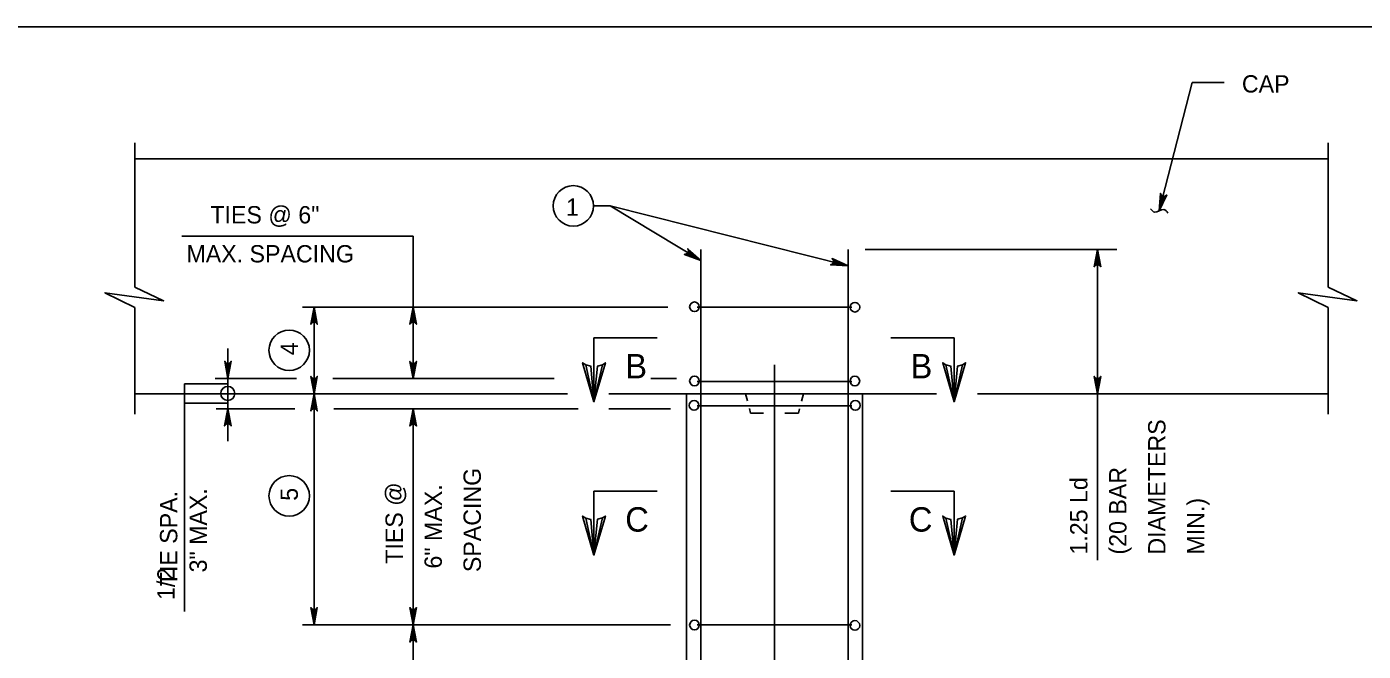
# Model space of a CAD drawing. Extents: x 646165 to 651486, y 296916 to 299292.
# Drawn here: x 648338.9 to 648570.2, y 297981.1 to 298089.3 of the extents above; entities that cross this region are included whole.
import ezdxf

# ---------------------------------------------------------------- set-up
doc = ezdxf.new("R2010")
doc.units = 0
for name, color, linetype in [('1', 7, 'Continuous'), ('2', 7, 'Continuous'), ('50', 7, 'Continuous'), ('51', 7, 'Continuous'), ('52', 7, 'Continuous'), ('53', 7, 'Continuous'), ('54', 7, 'Continuous'), ('57', 7, 'Continuous')]:
    doc.layers.add(name, color=color, linetype=linetype)

msp = doc.modelspace()

# ---------------------------------------------------------------- linework, layer by layer
at = {"layer": '1'}
for p, q in [((648437.03, 298035.4), (648447.96, 298035.4)), ((648437.03, 298024.33), (648437.03, 298035.4)), ((648499.35, 298035.4), (648488.43, 298035.4)), ((648499.35, 298024.33), (648499.35, 298035.4)), ((648437.03, 297997.8), (648437.03, 298008.86)), ((648437.03, 298008.86), (648447.96, 298008.86)), ((648499.35, 298008.86), (648488.43, 298008.86)), ((648499.35, 297997.8), (648499.35, 298008.86))]:
    msp.add_line(p, q, dxfattribs=at)
for points in [[(648438.51, 298030.75), (648437.66, 298030.51), (648437.03, 298024.33), (648438.51, 298030.75), (648439.02, 298031.08), (648437.03, 298024.33), (648436.48, 298030.5), (648435.64, 298030.73), (648437.03, 298024.33), (648435.08, 298031.08), (648435.64, 298030.73)], [(648500.82, 298030.75), (648499.97, 298030.51), (648499.35, 298024.33), (648500.82, 298030.75), (648501.34, 298031.08), (648499.35, 298024.33), (648498.79, 298030.5), (648497.96, 298030.73), (648499.35, 298024.33), (648497.4, 298031.08), (648497.96, 298030.73)], [(648438.51, 298004.22), (648437.66, 298003.98), (648437.03, 297997.8), (648438.51, 298004.22), (648439.02, 298004.55), (648437.03, 297997.8), (648436.48, 298003.97), (648435.64, 298004.2), (648437.03, 297997.8), (648435.08, 298004.55), (648435.64, 298004.2)], [(648500.82, 298004.22), (648499.97, 298003.98), (648499.35, 297997.8), (648500.82, 298004.22), (648501.34, 298004.55), (648499.35, 297997.8), (648498.79, 298003.97), (648497.96, 298004.2), (648499.35, 297997.8), (648497.4, 298004.55), (648497.96, 298004.2)]]:
    msp.add_lwpolyline(points, dxfattribs=at)
at = {"layer": '2'}
msp.add_line((648147.59, 298089.25), (648933.59, 298089.25), dxfattribs=at)
at = {"layer": '50'}
msp.add_line((648468.28, 298030.72), (648468.28, 297849.57), dxfattribs=at)
at = {"layer": '51'}
for p, q in [((648357.61, 298066.39), (648564.12, 298066.39)), ((648357.61, 298025.72), (648432.45, 298025.72)), ((648439.6, 298025.72), (648496.31, 298025.72)), ((648453.04, 298025.72), (648453.04, 297854.57)), ((648463.28, 298025.72), (648463.6, 298024.47)), ((648473.28, 298025.72), (648472.95, 298024.44)), ((648483.51, 298025.72), (648483.51, 297854.57)), ((648503.39, 298025.72), (648564.12, 298025.72)), ((648463.93, 298023.17), (648464.14, 298022.38)), ((648472.6, 298023.1), (648472.41, 298022.38))]:
    msp.add_line(p, q, dxfattribs=at)
at = {"layer": '52'}
for p, q in [((648540.54, 298079.62), (648534.88, 298057.38)), ((648540.54, 298079.62), (648546.12, 298079.62)), ((648357.61, 298069.14), (648357.61, 298044.17)), ((648564.12, 298069.14), (648564.12, 298044.17)), ((648436.97, 298058.24), (648439.82, 298058.24)), ((648439.82, 298058.24), (648481.01, 298047.84)), ((648439.82, 298058.24), (648455.54, 298048.8)), ((648365.71, 298053.02), (648405.75, 298053.02)), ((648405.75, 298053.02), (648405.75, 298028.34)), ((648483.96, 298050.68), (648527.53, 298050.68)), ((648524.17, 298050.68), (648524.17, 297996.93)), ((648357.61, 298040.65), (648357.61, 298022.16)), ((648386.6, 298040.72), (648449.84, 298040.72)), ((648388.61, 298040.72), (648388.61, 297985.72)), ((648564.12, 298040.65), (648564.12, 298022.16)), ((648373.69, 298033.58), (648373.69, 298017.52)), ((648366.18, 298027.43), (648373.69, 298027.43)), ((648366.18, 298027.43), (648366.18, 297988.05)), ((648371.51, 298028.34), (648385.59, 298028.34)), ((648391.86, 298028.34), (648430.16, 298028.34)), ((648446.88, 298028.34), (648451.35, 298028.34)), ((648366.18, 298024.09), (648373.69, 298024.09)), ((648371.66, 298023.11), (648385.29, 298023.11)), ((648392.01, 298023.11), (648434.28, 298023.11)), ((648405.75, 298023.11), (648405.75, 297857.18)), ((648439.6, 298023.11), (648450.31, 298023.11)), ((648386.6, 297985.72), (648450.31, 297985.72))]:
    msp.add_line(p, q, dxfattribs=at)
for points in [[(648534.88, 298057.38), (648535.07, 298060.41), (648535.12, 298060.28), (648535.17, 298060.15), (648535.25, 298060.07), (648535.34, 298059.99), (648535.43, 298059.94), (648535.52, 298059.9), (648535.62, 298059.89), (648535.72, 298059.89), (648535.84, 298059.92), (648535.95, 298059.95), (648536.05, 298060.04), (648536.16, 298060.14), (648534.88, 298057.38), (648536.05, 298060.04), (648535.95, 298059.95), (648534.88, 298057.38), (648535.84, 298059.92), (648535.72, 298059.89), (648534.88, 298057.38), (648535.62, 298059.89), (648535.52, 298059.9), (648534.88, 298057.38), (648535.43, 298059.94), (648535.34, 298059.99), (648534.88, 298057.38), (648535.25, 298060.07), (648535.17, 298060.15), (648534.88, 298057.38), (648535.12, 298060.28)], [(648455.54, 298048.8), (648452.7, 298049.85), (648452.84, 298049.86), (648452.98, 298049.87), (648453.08, 298049.93), (648453.18, 298049.98), (648453.25, 298050.06), (648453.31, 298050.14), (648453.35, 298050.23), (648453.39, 298050.33), (648453.39, 298050.44), (648453.39, 298050.56), (648453.33, 298050.69), (648453.27, 298050.81), (648455.54, 298048.8), (648453.33, 298050.69), (648453.39, 298050.56), (648455.54, 298048.8), (648453.39, 298050.44), (648453.39, 298050.33), (648455.54, 298048.8), (648453.35, 298050.23), (648453.31, 298050.14), (648455.54, 298048.8), (648453.25, 298050.06), (648453.18, 298049.98), (648455.54, 298048.8), (648453.08, 298049.93), (648452.98, 298049.87), (648455.54, 298048.8), (648452.84, 298049.86)], [(648524.17, 298050.68), (648524.73, 298047.7), (648524.65, 298047.81), (648524.57, 298047.93), (648524.47, 298047.99), (648524.37, 298048.05), (648524.27, 298048.06), (648524.17, 298048.08), (648524.07, 298048.06), (648523.97, 298048.05), (648523.87, 298047.99), (648523.77, 298047.93), (648523.69, 298047.81), (648523.61, 298047.7), (648524.17, 298050.68), (648523.69, 298047.81), (648523.77, 298047.93), (648524.17, 298050.68), (648523.87, 298047.99), (648523.97, 298048.05), (648524.17, 298050.68), (648524.07, 298048.06), (648524.17, 298048.08), (648524.17, 298050.68), (648524.27, 298048.06), (648524.37, 298048.05), (648524.17, 298050.68), (648524.47, 298047.99), (648524.57, 298047.93), (648524.17, 298050.68), (648524.65, 298047.81)], [(648481.01, 298047.84), (648477.98, 298048.03), (648478.11, 298048.08), (648478.24, 298048.13), (648478.32, 298048.21), (648478.41, 298048.29), (648478.45, 298048.38), (648478.49, 298048.48), (648478.5, 298048.58), (648478.5, 298048.68), (648478.47, 298048.79), (648478.44, 298048.9), (648478.35, 298049.01), (648478.25, 298049.11), (648481.01, 298047.84), (648478.35, 298049.01), (648478.44, 298048.9), (648481.01, 298047.84), (648478.47, 298048.79), (648478.5, 298048.68), (648481.01, 298047.84), (648478.5, 298048.58), (648478.49, 298048.48), (648481.01, 298047.84), (648478.45, 298048.38), (648478.41, 298048.29), (648481.01, 298047.84), (648478.32, 298048.21), (648478.24, 298048.13), (648481.01, 298047.84), (648478.11, 298048.08)], [(648357.61, 298040.65), (648352.42, 298043.19), (648362.57, 298041.81), (648357.61, 298044.17)], [(648564.12, 298040.65), (648558.93, 298043.19), (648569.08, 298041.81), (648564.12, 298044.17)], [(648388.61, 298040.72), (648389.17, 298037.74), (648389.09, 298037.86), (648389.01, 298037.97), (648388.91, 298038.03), (648388.81, 298038.09), (648388.71, 298038.11), (648388.61, 298038.12), (648388.51, 298038.11), (648388.41, 298038.09), (648388.31, 298038.03), (648388.21, 298037.97), (648388.13, 298037.86), (648388.05, 298037.74), (648388.61, 298040.72), (648388.13, 298037.86), (648388.21, 298037.97), (648388.61, 298040.72), (648388.31, 298038.03), (648388.41, 298038.09), (648388.61, 298040.72), (648388.51, 298038.11), (648388.61, 298038.12), (648388.61, 298040.72), (648388.71, 298038.11), (648388.81, 298038.09), (648388.61, 298040.72), (648388.91, 298038.03), (648389.01, 298037.97), (648388.61, 298040.72), (648389.09, 298037.86)], [(648405.75, 298040.72), (648406.31, 298037.74), (648406.23, 298037.86), (648406.15, 298037.97), (648406.05, 298038.03), (648405.95, 298038.09), (648405.85, 298038.11), (648405.75, 298038.12), (648405.65, 298038.11), (648405.55, 298038.09), (648405.45, 298038.03), (648405.35, 298037.97), (648405.27, 298037.86), (648405.19, 298037.74), (648405.75, 298040.72), (648405.27, 298037.86), (648405.35, 298037.97), (648405.75, 298040.72), (648405.45, 298038.03), (648405.55, 298038.09), (648405.75, 298040.72), (648405.65, 298038.11), (648405.75, 298038.12), (648405.75, 298040.72), (648405.85, 298038.11), (648405.95, 298038.09), (648405.75, 298040.72), (648406.05, 298038.03), (648406.15, 298037.97), (648405.75, 298040.72), (648406.23, 298037.86)], [(648373.7, 298028.35), (648373.14, 298031.33), (648373.22, 298031.22), (648373.3, 298031.1), (648373.4, 298031.04), (648373.5, 298030.98), (648373.6, 298030.97), (648373.7, 298030.95), (648373.8, 298030.97), (648373.9, 298030.98), (648374, 298031.04), (648374.1, 298031.1), (648374.18, 298031.22), (648374.26, 298031.33), (648373.7, 298028.35), (648374.18, 298031.22), (648374.1, 298031.1), (648373.7, 298028.35), (648374, 298031.04), (648373.9, 298030.98), (648373.7, 298028.35), (648373.8, 298030.97), (648373.7, 298030.95), (648373.7, 298028.35), (648373.6, 298030.97), (648373.5, 298030.98), (648373.7, 298028.35), (648373.4, 298031.04), (648373.3, 298031.1), (648373.7, 298028.35), (648373.22, 298031.22)], [(648405.75, 298028.34), (648405.19, 298031.32), (648405.27, 298031.21), (648405.35, 298031.09), (648405.45, 298031.03), (648405.55, 298030.97), (648405.65, 298030.95), (648405.75, 298030.94), (648405.85, 298030.95), (648405.95, 298030.97), (648406.05, 298031.03), (648406.15, 298031.09), (648406.23, 298031.21), (648406.31, 298031.32), (648405.75, 298028.34), (648406.23, 298031.21), (648406.15, 298031.09), (648405.75, 298028.34), (648406.05, 298031.03), (648405.95, 298030.97), (648405.75, 298028.34), (648405.85, 298030.95), (648405.75, 298030.94), (648405.75, 298028.34), (648405.65, 298030.95), (648405.55, 298030.97), (648405.75, 298028.34), (648405.45, 298031.03), (648405.35, 298031.09), (648405.75, 298028.34), (648405.27, 298031.21)], [(648388.61, 298025.72), (648389.17, 298028.71), (648389.09, 298028.59), (648389.01, 298028.48), (648388.91, 298028.42), (648388.81, 298028.36), (648388.71, 298028.34), (648388.61, 298028.32), (648388.51, 298028.34), (648388.41, 298028.36), (648388.31, 298028.42), (648388.21, 298028.48), (648388.13, 298028.59), (648388.05, 298028.71), (648388.61, 298025.72), (648388.13, 298028.59), (648388.21, 298028.48), (648388.61, 298025.72), (648388.31, 298028.42), (648388.41, 298028.36), (648388.61, 298025.72), (648388.51, 298028.34), (648388.61, 298028.32), (648388.61, 298025.72), (648388.71, 298028.34), (648388.81, 298028.36), (648388.61, 298025.72), (648388.91, 298028.42), (648389.01, 298028.48), (648388.61, 298025.72), (648389.09, 298028.59)], [(648524.17, 298025.72), (648523.61, 298028.71), (648523.69, 298028.59), (648523.77, 298028.48), (648523.87, 298028.42), (648523.97, 298028.36), (648524.07, 298028.34), (648524.17, 298028.32), (648524.27, 298028.34), (648524.37, 298028.36), (648524.47, 298028.42), (648524.57, 298028.48), (648524.65, 298028.59), (648524.73, 298028.71), (648524.17, 298025.72), (648524.65, 298028.59), (648524.57, 298028.48), (648524.17, 298025.72), (648524.47, 298028.42), (648524.37, 298028.36), (648524.17, 298025.72), (648524.27, 298028.34), (648524.17, 298028.32), (648524.17, 298025.72), (648524.07, 298028.34), (648523.97, 298028.36), (648524.17, 298025.72), (648523.87, 298028.42), (648523.77, 298028.48), (648524.17, 298025.72), (648523.69, 298028.59)], [(648388.61, 298025.72), (648389.17, 298022.74), (648389.09, 298022.86), (648389.01, 298022.97), (648388.91, 298023.03), (648388.81, 298023.09), (648388.71, 298023.11), (648388.61, 298023.12), (648388.51, 298023.11), (648388.41, 298023.09), (648388.31, 298023.03), (648388.21, 298022.97), (648388.13, 298022.86), (648388.05, 298022.74), (648388.61, 298025.72), (648388.13, 298022.86), (648388.21, 298022.97), (648388.61, 298025.72), (648388.31, 298023.03), (648388.41, 298023.09), (648388.61, 298025.72), (648388.51, 298023.11), (648388.61, 298023.12), (648388.61, 298025.72), (648388.71, 298023.11), (648388.81, 298023.09), (648388.61, 298025.72), (648388.91, 298023.03), (648389.01, 298022.97), (648388.61, 298025.72), (648389.09, 298022.86)], [(648373.69, 298023.12), (648374.25, 298020.14), (648374.17, 298020.26), (648374.09, 298020.37), (648373.99, 298020.43), (648373.89, 298020.49), (648373.79, 298020.51), (648373.69, 298020.52), (648373.59, 298020.51), (648373.49, 298020.49), (648373.39, 298020.43), (648373.29, 298020.37), (648373.21, 298020.26), (648373.13, 298020.14), (648373.69, 298023.12), (648373.21, 298020.26), (648373.29, 298020.37), (648373.69, 298023.12), (648373.39, 298020.43), (648373.49, 298020.49), (648373.69, 298023.12), (648373.59, 298020.51), (648373.69, 298020.52), (648373.69, 298023.12), (648373.79, 298020.51), (648373.89, 298020.49), (648373.69, 298023.12), (648373.99, 298020.43), (648374.09, 298020.37), (648373.69, 298023.12), (648374.17, 298020.26)], [(648405.75, 298023.11), (648406.31, 298020.13), (648406.23, 298020.24), (648406.15, 298020.36), (648406.05, 298020.41), (648405.95, 298020.47), (648405.85, 298020.49), (648405.75, 298020.51), (648405.65, 298020.49), (648405.55, 298020.47), (648405.45, 298020.41), (648405.35, 298020.36), (648405.27, 298020.24), (648405.19, 298020.13), (648405.75, 298023.11), (648405.27, 298020.24), (648405.35, 298020.36), (648405.75, 298023.11), (648405.45, 298020.41), (648405.55, 298020.47), (648405.75, 298023.11), (648405.65, 298020.49), (648405.75, 298020.51), (648405.75, 298023.11), (648405.85, 298020.49), (648405.95, 298020.47), (648405.75, 298023.11), (648406.05, 298020.41), (648406.15, 298020.36), (648405.75, 298023.11), (648406.23, 298020.24)], [(648388.61, 297985.72), (648388.05, 297988.71), (648388.13, 297988.59), (648388.21, 297988.48), (648388.31, 297988.42), (648388.41, 297988.36), (648388.51, 297988.34), (648388.61, 297988.32), (648388.71, 297988.34), (648388.81, 297988.36), (648388.91, 297988.42), (648389.01, 297988.48), (648389.09, 297988.59), (648389.17, 297988.71), (648388.61, 297985.72), (648389.09, 297988.59), (648389.01, 297988.48), (648388.61, 297985.72), (648388.91, 297988.42), (648388.81, 297988.36), (648388.61, 297985.72), (648388.71, 297988.34), (648388.61, 297988.32), (648388.61, 297985.72), (648388.51, 297988.34), (648388.41, 297988.36), (648388.61, 297985.72), (648388.31, 297988.42), (648388.21, 297988.48), (648388.61, 297985.72), (648388.13, 297988.59)], [(648405.75, 297985.72), (648406.31, 297988.71), (648406.15, 297988.48), (648405.95, 297988.36), (648405.75, 297988.32), (648405.55, 297988.36), (648405.35, 297988.48), (648405.19, 297988.71), (648405.75, 297985.72), (648405.35, 297988.48), (648405.55, 297988.36), (648405.75, 297985.72), (648405.75, 297988.32), (648405.95, 297988.36), (648405.75, 297985.72), (648406.15, 297988.48)], [(648405.75, 297985.72), (648406.31, 297982.74), (648406.15, 297982.97), (648405.95, 297983.09), (648405.75, 297983.12), (648405.55, 297983.09), (648405.35, 297982.97), (648405.19, 297982.74), (648405.75, 297985.72), (648405.35, 297982.97), (648405.55, 297983.09), (648405.75, 297985.72), (648405.75, 297983.12), (648405.95, 297983.09), (648405.75, 297985.72), (648406.15, 297982.97)]]:
    msp.add_lwpolyline(points, dxfattribs=at)
for centre in [(648433.47, 298058.24), (648384.3, 298033.24), (648384.3, 298008.04)]:
    msp.add_circle(centre, 3.5, dxfattribs=at)
msp.add_spline([(648536.38, 298056.97), (648535.66, 298057.63), (648534.09, 298057.14), (648533.37, 298057.75)], degree=3, dxfattribs=at)
at = {"layer": '54'}
for p, q in [((648455.54, 298050.68), (648455.54, 297975.15)), ((648481.01, 298050.68), (648481.01, 297941.81)), ((648454.88, 298040.72), (648481.68, 298040.72)), ((648454.88, 298027.84), (648481.68, 298027.84)), ((648454.88, 298023.61), (648481.68, 298023.61)), ((648464.14, 298022.38), (648466.4, 298022.38)), ((648470.09, 298022.38), (648472.41, 298022.38)), ((648454.88, 297985.72), (648481.68, 297985.72))]:
    msp.add_line(p, q, dxfattribs=at)
msp.add_circle((648373.67, 298025.78), 1.21, dxfattribs=at)
at = {"layer": '57'}
for centre in [(648454.44, 298040.77), (648482.2, 298040.7), (648454.44, 298027.93), (648482.19, 298027.92), (648454.37, 298023.7), (648482.26, 298023.7), (648454.44, 297985.68), (648482.2, 297985.61)]:
    msp.add_circle(centre, 0.837, dxfattribs=at)

# ---------------------------------------------------------------- texts
at = {"layer": '1'}
for s, p in [('B', (648442.45, 298028.38)), ('B', (648491.82, 298028.38)), ('C', (648442.45, 298001.85)), ('C', (648491.53, 298001.85))]:
    msp.add_text(s, height=4.23, dxfattribs=at).set_placement(p)
at = {"layer": '53'}
for s, p in [('CAP', (648549.17, 298077.86)), ('1', (648432.2, 298056.53)), ('TIES @ 6"', (648370.66, 298055.2)), ('MAX. SPACING', (648366.52, 298048.45))]:
    msp.add_text(s, height=3, dxfattribs=at).set_placement(p)
for s, p in [('4', (648385.8, 298032.39)), ('DIAMETERS', (648535.94, 297997.88)), ('SPACING', (648417.47, 297994.84)), ('(20 BAR ', (648529.19, 297997.88)), ('1.25 Ld', (648522.44, 297997.88)), ('   TIE SPA.', (648364.94, 297989.05)), ('3" MAX.', (648370.05, 297994.79)), ('5', (648385.8, 298007.19)), ('TIES @', (648403.97, 297996.29)), ('6" MAX.', (648410.72, 297995.46)), ('MIN.)', (648542.69, 297997.88)), ('1/2', (648364.48, 297990.02))]:
    msp.add_text(s, height=3, rotation=90, dxfattribs=at).set_placement(p)

doc.saveas('drawing.dxf')
